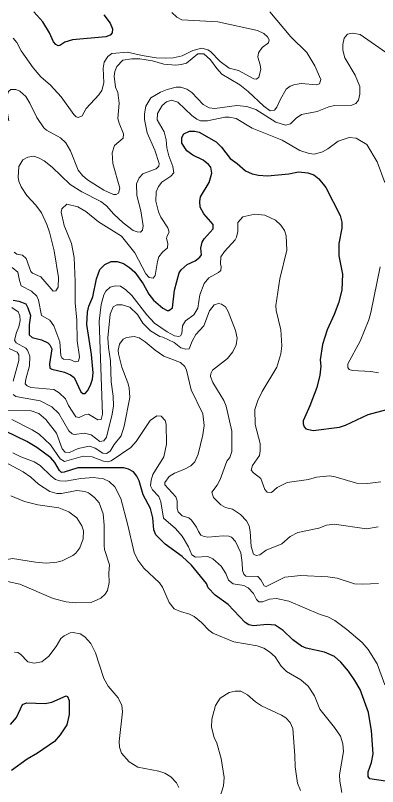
# Model space of a CAD drawing. Extents: x 265 to 291.4, y 7731.5 to 7759.6.
# Drawn here: x 277.255 to 278.762, y 7750.728 to 7753.933 of the extents above; entities that cross this region are included whole.
import ezdxf

# ---------------------------------------------------------------- set-up
doc = ezdxf.new("R2010")
doc.units = 0
doc.header["$LTSCALE"] = 0.032
doc.layers.add('1', color=7, linetype='Continuous', lineweight=25)
doc.layers.add('2', color=7, linetype='Continuous', lineweight=13)

msp = doc.modelspace()

# ---------------------------------------------------------------- linework, layer by layer
at = {"layer": '1'}
for points in [[(277.6234, 7753.9353), (277.6497, 7753.9004), (277.6592, 7753.8773), (277.6584, 7753.8606), (277.6489, 7753.851), (277.6314, 7753.8439), (277.493, 7753.8311), (277.4612, 7753.8216), (277.4397, 7753.8081), (277.4325, 7753.8073), (277.4238, 7753.812), (277.4142, 7753.824), (277.3975, 7753.8614), (277.3697, 7753.9067), (277.3315, 7753.9481)], [(277.3991, 7752.5639), (277.407, 7752.548), (277.3967, 7752.4852), (277.3983, 7752.4677), (277.4071, 7752.4629), (277.4596, 7752.451), (277.485, 7752.4398), (277.4993, 7752.4287), (277.5272, 7752.3683), (277.5351, 7752.3611), (277.5455, 7752.3619), (277.5558, 7752.3722), (277.5677, 7752.3961), (277.5757, 7752.4216), (277.5781, 7752.447), (277.5725, 7752.5234), (277.5526, 7752.6491), (277.5558, 7752.7), (277.5614, 7752.7254), (277.5773, 7752.7636), (277.5924, 7752.8384), (277.6067, 7752.8766), (277.6274, 7752.898), (277.6537, 7752.91), (277.6791, 7752.9108), (277.7046, 7752.902), (277.73, 7752.8853), (277.7515, 7752.8654), (277.7865, 7752.8169), (277.8103, 7752.7748), (277.8302, 7752.7501), (277.8685, 7752.7167), (277.8867, 7752.7063), (277.8939, 7752.7071), (277.9082, 7752.7183), (277.9177, 7752.7907), (277.9368, 7752.8639), (277.9456, 7752.8758), (277.9702, 7752.8981), (278.0037, 7752.9132), (278.0228, 7752.9283), (278.0291, 7752.9378), (278.0267, 7752.9657), (278.0323, 7752.9911), (278.0402, 7753.0039), (278.0784, 7753.046), (278.0784, 7753.0635), (278.0387, 7753.1088), (278.0243, 7753.1359), (278.0227, 7753.1598), (278.0251, 7753.1797), (278.0609, 7753.2393), (278.0729, 7753.2775), (278.0689, 7753.303), (278.0593, 7753.3141), (278.0363, 7753.3316), (277.9933, 7753.3523), (277.9679, 7753.3706), (277.948, 7753.4016), (277.948, 7753.4255), (277.9559, 7753.4406), (277.979, 7753.4525), (278.0021, 7753.4525), (278.0204, 7753.4485), (278.0904, 7753.4071), (278.1127, 7753.3849), (278.1492, 7753.3387), (278.1779, 7753.318), (278.2129, 7753.287), (278.2407, 7753.2751), (278.2662, 7753.2687), (278.3044, 7753.2663), (278.3935, 7753.2751), (278.4332, 7753.283), (278.4714, 7753.2783), (278.4969, 7753.2711), (278.5183, 7753.2544), (278.547, 7753.2178), (278.6058, 7753.1009), (278.613, 7753.0739), (278.613, 7753.0484), (278.6003, 7752.9848), (278.6003, 7752.9339), (278.6162, 7752.8575), (278.613, 7752.7923), (278.6003, 7752.7414), (278.5812, 7752.6904), (278.5525, 7752.6268), (278.5334, 7752.5648), (278.5239, 7752.5011), (278.5255, 7752.4757), (278.5223, 7752.4375), (278.5096, 7752.3866), (278.4809, 7752.3102), (278.4531, 7752.2482)], [(277.2464, 7752.7501), (277.2702, 7752.7461), (277.2981, 7752.7342), (277.3076, 7752.7183), (277.3179, 7752.6857)], [(277.3179, 7752.6857), (277.3124, 7752.6475), (277.3124, 7752.6053), (277.3243, 7752.595), (277.3641, 7752.5854), (277.3896, 7752.5727), (277.3991, 7752.5639)], [(278.6289, 7752.2298), (278.7228, 7752.2744), (278.8628, 7752.3118)], [(278.4531, 7752.2482), (278.4523, 7752.2354), (278.4563, 7752.2235), (278.4642, 7752.2155), (278.4937, 7752.2084), (278.6035, 7752.2211), (278.6289, 7752.2298)], [(278.7371, 7750.9595), (278.7244, 7751.0358), (278.6894, 7751.1313), (278.6679, 7751.1695), (278.6408, 7751.2077), (278.609, 7751.245), (278.5828, 7751.2681), (278.5414, 7751.2872), (278.4651, 7751.3039), (278.446, 7751.311), (278.4094, 7751.3381), (278.3688, 7751.3771), (278.3362, 7751.3994), (278.3028, 7751.4017), (278.2455, 7751.3954), (278.2264, 7751.4009), (278.2113, 7751.4097), (278.1405, 7751.4853), (278.0864, 7751.5234), (278.057, 7751.5545), (278.0498, 7751.572), (277.9877, 7751.6484), (277.9496, 7751.6841), (277.878, 7751.7358), (277.839, 7751.774), (277.831, 7751.7947), (277.8271, 7751.8456), (277.8175, 7751.8838), (277.7873, 7751.9411), (277.7698, 7751.9984), (277.761, 7752.0175), (277.7467, 7752.0366), (277.7253, 7752.0477), (277.7062, 7752.0524), (277.5153, 7752.0532), (277.458, 7752.0341), (277.4476, 7752.0333), (277.4389, 7752.0413), (277.419, 7752.0747), (277.4023, 7752.0938), (277.345, 7752.1376), (277.3029, 7752.1622), (277.2146, 7752.2052)], [(277.2352, 7750.9865), (277.2599, 7751.0152), (277.2853, 7751.0684), (277.3021, 7751.0756), (277.3784, 7751.0732), (277.4071, 7751.0788), (277.4667, 7751.1058), (277.4715, 7751.1026), (277.4786, 7751.0852), (277.4786, 7751.0279), (277.4691, 7750.9849), (277.4412, 7750.9428), (277.4174, 7750.9157), (277.3466, 7750.8672), (277.3037, 7750.8425), (277.2392, 7750.7948)], [(278.7944, 7750.7502), (278.7299, 7750.7598), (278.7228, 7750.7701), (278.7228, 7750.7892), (278.7371, 7750.8274), (278.7435, 7750.864), (278.7371, 7750.9595)]]:
    msp.add_lwpolyline(points, dxfattribs=at)
at = {"layer": '2'}
for points in [[(278.3139, 7753.9481), (278.4006, 7753.8439), (278.4674, 7753.7795), (278.5008, 7753.723), (278.5255, 7753.6665), (278.5207, 7753.649), (278.508, 7753.645), (278.446, 7753.6506), (278.4173, 7753.6458), (278.3982, 7753.6387), (278.3823, 7753.6267), (278.3577, 7753.5846), (278.3433, 7753.5512), (278.3338, 7753.54), (278.3155, 7753.5368), (278.2893, 7753.5559), (278.224, 7753.6172), (278.189, 7753.6442), (278.1135, 7753.6896), (278.0928, 7753.7126), (278.0673, 7753.7484), (278.0395, 7753.7731), (278.014, 7753.7731), (277.9671, 7753.7349), (277.9448, 7753.7285), (277.9225, 7753.7262), (277.8732, 7753.7309), (277.8255, 7753.7444), (277.773, 7753.7524), (277.7396, 7753.7524), (277.7022, 7753.7476), (277.6767, 7753.7214), (277.6688, 7753.7007), (277.6664, 7753.68), (277.672, 7753.6355), (277.6815, 7753.6132), (277.6871, 7753.5687), (277.6815, 7753.505), (277.6863, 7753.4859), (277.7046, 7753.4414), (277.703, 7753.4223), (277.668, 7753.3921), (277.6584, 7753.3618), (277.66, 7753.3173), (277.6895, 7753.2155), (277.6839, 7753.194), (277.6751, 7753.1884), (277.6632, 7753.1884), (277.6234, 7753.2075), (277.555, 7753.2504), (277.5343, 7753.268), (277.516, 7753.2902), (277.4842, 7753.3698), (277.4651, 7753.4032), (277.4429, 7753.4239), (277.3848, 7753.4557), (277.3729, 7753.466), (277.3442, 7753.5082), (277.3156, 7753.5687), (277.2989, 7753.5957), (277.2734, 7753.6188)], [(277.2456, 7753.8383), (277.2607, 7753.82), (277.2798, 7753.7866), (277.3291, 7753.715), (277.3609, 7753.6784), (277.4015, 7753.6426), (277.446, 7753.5949), (277.4977, 7753.5209), (277.5081, 7753.5114), (277.5168, 7753.5082), (277.5328, 7753.5153), (277.5495, 7753.5456), (277.6028, 7753.6036), (277.6147, 7753.6212), (277.6234, 7753.653), (277.621, 7753.7134), (277.625, 7753.7389), (277.6393, 7753.7627), (277.6569, 7753.7747), (277.7213, 7753.781), (277.7825, 7753.7667), (277.8414, 7753.7572), (277.8796, 7753.7548), (277.9114, 7753.7572), (277.9496, 7753.7651), (277.9933, 7753.7874), (278.0307, 7753.7977), (278.0562, 7753.7898), (278.0673, 7753.7826), (278.1071, 7753.7421), (278.1453, 7753.7142), (278.1835, 7753.7039), (278.2471, 7753.6697), (278.2582, 7753.6681), (278.2686, 7753.6768), (278.2757, 7753.7087), (278.2741, 7753.7278), (278.2646, 7753.7596), (278.2662, 7753.7771), (278.2821, 7753.7993), (278.3084, 7753.8192), (278.3107, 7753.8312), (278.3044, 7753.8439), (278.2885, 7753.8574), (278.263, 7753.8701), (278.0976, 7753.9059), (277.948, 7753.9147), (277.9265, 7753.9258), (277.9066, 7753.9457)], [(277.2504, 7752.949), (277.2607, 7752.941), (277.2846, 7752.9362), (277.2997, 7752.9227), (277.3188, 7752.8694), (277.3267, 7752.8615), (277.3609, 7752.8471), (277.4118, 7752.7875), (277.4238, 7752.7883), (277.4325, 7752.8034), (277.4349, 7752.8432), (277.4166, 7752.9545), (277.3975, 7753.0325), (277.3864, 7753.0643), (277.3633, 7753.112), (277.3402, 7753.1439), (277.3028, 7753.1844), (277.2798, 7753.2202), (277.2694, 7753.2441), (277.267, 7753.26), (277.2694, 7753.3046), (277.2861, 7753.3324), (277.3068, 7753.3435), (277.3323, 7753.3475), (277.3514, 7753.3419), (277.3753, 7753.3292), (277.4079, 7753.3022), (277.4834, 7753.2298), (277.5312, 7753.2003), (277.6107, 7753.1598), (277.6346, 7753.1423), (277.6648, 7753.1073), (277.7038, 7753.0707), (277.7459, 7753.0396), (277.7619, 7753.0333), (277.7754, 7753.0325), (277.7841, 7753.0404), (277.7865, 7753.058), (277.777, 7753.1216), (277.761, 7753.1852), (277.7587, 7753.233), (277.7698, 7753.2584), (277.7857, 7753.2743), (277.8414, 7753.2958), (277.8517, 7753.3061), (277.8533, 7753.3173), (277.835, 7753.373), (277.804, 7753.4446), (277.7921, 7753.5002), (277.7921, 7753.5241), (277.7976, 7753.5559), (277.8191, 7753.5901), (277.8589, 7753.614), (277.886, 7753.6251), (277.9241, 7753.6355), (277.9432, 7753.6347), (277.9679, 7753.6267), (277.9894, 7753.6124), (278.0371, 7753.5623), (278.061, 7753.5496), (278.0848, 7753.5464), (278.1771, 7753.5591), (278.2185, 7753.5543), (278.2551, 7753.5416), (278.3394, 7753.4899), (278.3792, 7753.4764), (278.3998, 7753.4827), (278.4229, 7753.5058), (278.446, 7753.5217), (278.5112, 7753.5344), (278.5589, 7753.5535), (278.5828, 7753.5583), (278.6544, 7753.5599), (278.6719, 7753.567), (278.6822, 7753.5814), (278.6878, 7753.6052), (278.6878, 7753.6371), (278.6695, 7753.6848), (278.6265, 7753.7564), (278.617, 7753.7882), (278.617, 7753.8121), (278.6226, 7753.8383), (278.6369, 7753.855), (278.6576, 7753.8598), (278.6894, 7753.8534), (278.8135, 7753.7683)], [(277.2734, 7753.6188), (277.2575, 7753.6251), (277.236, 7753.6251), (277.2265, 7753.6172), (277.2169, 7753.5862), (277.2193, 7753.5432), (277.2273, 7753.4955)], [(278.792, 7753.2393), (278.761, 7753.3252), (278.718, 7753.396), (278.6735, 7753.4231), (278.6433, 7753.4263), (278.5987, 7753.4103), (278.5558, 7753.3785), (278.5335, 7753.3666), (278.5001, 7753.357), (278.4778, 7753.3594), (278.438, 7753.3722), (278.3648, 7753.4143), (278.2399, 7753.4652), (278.1739, 7753.5042), (278.1453, 7753.5098), (278.1262, 7753.5098), (278.0546, 7753.4947), (278.0259, 7753.4955), (278.01, 7753.5026), (277.9894, 7753.5177), (277.9313, 7753.5726), (277.905, 7753.5814), (277.8844, 7753.5742), (277.8661, 7753.5583), (277.847, 7753.5257), (277.8446, 7753.4994), (277.874, 7753.4493)], [(277.874, 7753.4493), (277.8828, 7753.4159), (277.8859, 7753.3825), (277.8931, 7753.3491), (277.9106, 7753.3046), (277.9138, 7753.2783), (277.9019, 7753.2648)], [(277.9019, 7753.2648), (277.8645, 7753.2401), (277.8509, 7753.2218), (277.8414, 7753.1996), (277.8398, 7753.1614), (277.8501, 7753.1168), (277.8605, 7753.0945), (277.8899, 7753.05), (277.8955, 7753.0325), (277.8867, 7753.0166), (277.8843, 7753.0055), (277.8899, 7752.9848), (277.8875, 7752.9665), (277.8669, 7752.9498), (277.8525, 7752.9291), (277.8462, 7752.91), (277.8366, 7752.8527), (277.8279, 7752.8416), (277.812, 7752.8432), (277.7976, 7752.8591), (277.7515, 7752.9466), (277.6966, 7753.015), (277.6012, 7753.0746), (277.5479, 7753.1176), (277.5145, 7753.1375), (277.4699, 7753.1486), (277.4484, 7753.1288), (277.446, 7753.1152), (277.4588, 7753.0595), (277.489, 7752.9848), (277.4993, 7752.9275), (277.5041, 7752.8273), (277.5041, 7752.7382), (277.5105, 7752.6666), (277.5121, 7752.5807), (277.5216, 7752.5138), (277.5184, 7752.4955), (277.5041, 7752.4939), (277.4818, 7752.5035), (277.4556, 7752.5043), (277.4484, 7752.5098), (277.4444, 7752.5202), (277.4405, 7752.5759), (277.4158, 7752.6427), (277.3983, 7752.6666), (277.3641, 7752.6865), (277.3514, 7752.7501), (277.3442, 7752.7668), (277.3227, 7752.7867), (277.2798, 7752.809), (277.2718, 7752.832), (277.2655, 7752.8662), (277.2416, 7752.8853)], [(278.1103, 7752.9299), (278.1254, 7752.9522), (278.1699, 7753.0007), (278.1755, 7753.0118), (278.1803, 7753.0357), (278.1803, 7753.0731), (278.201, 7753.0961)], [(278.201, 7753.0961), (278.2519, 7753.1073), (278.2932, 7753.1025), (278.3378, 7753.0826), (278.36, 7753.0611), (278.3752, 7753.0389), (278.3823, 7753.0166), (278.3847, 7752.9577), (278.3561, 7752.8384), (278.3394, 7752.727), (278.3402, 7752.7064), (278.3593, 7752.6268), (278.3632, 7752.56), (278.3593, 7752.5266), (278.3433, 7752.4709), (278.2813, 7752.3707), (278.2638, 7752.3325), (278.2519, 7752.2951), (278.2527, 7752.2322), (278.2733, 7752.1543), (278.2741, 7752.1241), (278.2702, 7752.1034), (278.2415, 7752.062), (278.2367, 7752.0437), (278.2463, 7752.0318), (278.2765, 7752.0087), (278.2932, 7751.9634), (278.3028, 7751.9522), (278.3203, 7751.9498), (278.3442, 7751.9713), (278.3855, 7751.9912), (278.4746, 7752.0039), (278.508, 7752.0135), (278.5637, 7752.019), (278.586, 7752.0151), (278.6751, 7751.9888), (278.7196, 7751.9872), (278.7753, 7751.9944)], [(277.24, 7752.7191), (277.2663, 7752.7008), (277.2742, 7752.6841), (277.275, 7752.665), (277.2702, 7752.6395), (277.2599, 7752.6157), (277.2519, 7752.5838), (277.2583, 7752.5727), (277.2989, 7752.5504), (277.3052, 7752.5425), (277.3156, 7752.517), (277.314, 7752.4773), (277.2981, 7752.4216), (277.2957, 7752.4017), (277.3037, 7752.3929), (277.3196, 7752.3873), (277.415, 7752.3778), (277.4373, 7752.3643), (277.4635, 7752.3396), (277.4763, 7752.3118), (277.5065, 7752.2648), (277.52, 7752.2617), (277.5439, 7752.2728), (277.559, 7752.2752), (277.598, 7752.2521), (277.6115, 7752.2537), (277.6179, 7752.2752), (277.6043, 7752.6618), (277.6115, 7752.7318), (277.6226, 7752.7716), (277.6314, 7752.7875), (277.6489, 7752.8034), (277.6712, 7752.8097), (277.6926, 7752.8074), (277.7141, 7752.793), (277.7396, 7752.7684), (277.8016, 7752.6888), (277.8342, 7752.6538), (277.886, 7752.618), (277.9178, 7752.6013), (277.9353, 7752.5989), (277.9424, 7752.6013), (277.948, 7752.6109), (277.9504, 7752.6427), (277.9623, 7752.6642), (277.9973, 7752.6888), (278.014, 7752.7159), (278.022, 7752.7716), (278.0411, 7752.8193), (278.0594, 7752.8424), (278.1007, 7752.8646), (278.1095, 7752.8726), (278.1119, 7752.8885), (278.1087, 7752.9005), (278.1103, 7752.9299)], [(278.7658, 7752.447), (278.7339, 7752.4526), (278.6576, 7752.4574), (278.644, 7752.4613), (278.6385, 7752.4693), (278.6377, 7752.4844), (278.6902, 7752.5791), (278.7252, 7752.6682), (278.7339, 7752.6984), (278.7729, 7752.8877)], [(278.2463, 7751.6945), (278.2367, 7751.7255), (278.232, 7751.7884), (278.2272, 7751.8122), (278.2169, 7751.8329), (278.1922, 7751.8584), (278.158, 7751.8806), (278.1294, 7751.8878), (278.1103, 7751.8989), (278.0792, 7751.93), (278.0729, 7751.9514), (278.0944, 7751.9809), (278.1071, 7752.0047), (278.1349, 7752.0803), (278.1477, 7752.0962), (278.1556, 7752.1209), (278.1556, 7752.2052), (278.1325, 7752.3086), (278.1222, 7752.3325), (278.0769, 7752.4073), (278.0673, 7752.4327), (278.0681, 7752.4454), (278.0753, 7752.4582), (278.1373, 7752.5075), (278.1596, 7752.5345), (278.1739, 7752.564), (278.1779, 7752.5918), (278.1715, 7752.6236), (278.1405, 7752.7032), (278.1294, 7752.7223), (278.1127, 7752.7334), (278.1007, 7752.7358), (278.0824, 7752.7302), (278.0633, 7752.7048), (278.0395, 7752.6427), (278.0061, 7752.6069), (277.9901, 7752.5791), (277.9782, 7752.548), (277.9639, 7752.5456), (277.9432, 7752.552), (277.9162, 7752.5735), (277.8685, 7752.5958), (277.8557, 7752.5989), (277.8175, 7752.622), (277.7857, 7752.6539), (277.7634, 7752.6904), (277.7308, 7752.7207), (277.699, 7752.7302), (277.6775, 7752.7302), (277.6624, 7752.7214), (277.6497, 7752.692), (277.6401, 7752.5934), (277.6425, 7752.5536), (277.6513, 7752.4979), (277.6537, 7752.4104), (277.6624, 7752.35), (277.664, 7752.3102), (277.6584, 7752.2752), (277.6346, 7752.1797), (277.6226, 7752.1654), (277.6067, 7752.1622), (277.5701, 7752.1901), (277.5423, 7752.1972), (277.4993, 7752.1909), (277.4914, 7752.194), (277.4779, 7752.206), (277.4365, 7752.2784), (277.4071, 7752.3062), (277.3578, 7752.3317), (277.2575, 7752.3492), (277.2464, 7752.3571)], [(277.1875, 7752.2919), (277.3212, 7752.2903), (277.353, 7752.2792), (277.3824, 7752.2537), (277.4262, 7752.1972), (277.45, 7752.132), (277.462, 7752.1177), (277.4803, 7752.1161), (277.5168, 7752.1328), (277.563, 7752.1431), (277.5869, 7752.1344), (277.6187, 7752.1137), (277.6346, 7752.1121), (277.6497, 7752.1217), (277.6656, 7752.1495), (277.695, 7752.1861), (277.7077, 7752.2259), (277.7308, 7752.3452), (277.7284, 7752.385), (277.7237, 7752.4057), (277.6974, 7752.4709), (277.6839, 7752.5266), (277.6831, 7752.5425), (277.6879, 7752.5663), (277.7038, 7752.587), (277.7173, 7752.595), (277.7491, 7752.5982), (277.7706, 7752.5926), (277.7953, 7752.5767), (277.8366, 7752.5417), (277.8724, 7752.5162), (277.9416, 7752.4908), (277.9599, 7752.4741), (277.9671, 7752.4582), (277.987, 7752.377)], [(277.2464, 7752.4136), (277.2694, 7752.4995), (277.2694, 7752.5218), (277.2631, 7752.5337), (277.2289, 7752.5488)], [(277.987, 7752.377), (278.0347, 7752.2768), (278.0403, 7752.2291), (278.0347, 7752.1893), (278.0156, 7752.1097), (278.0013, 7752.0779), (277.9846, 7752.0604)], [(277.8732, 7752.0978), (277.8844, 7752.1511), (277.882, 7752.2338), (277.878, 7752.2497), (277.8621, 7752.268), (277.843, 7752.2688), (277.8159, 7752.2497), (277.7571, 7752.1622), (277.7356, 7752.1376), (277.6537, 7752.0819), (277.6378, 7752.0779), (277.6219, 7752.0803), (277.5741, 7752.0978), (277.5375, 7752.1018), (277.4596, 7752.0795), (277.4421, 7752.0906), (277.4007, 7752.1479), (277.3538, 7752.1925), (277.3251, 7752.2108), (277.24, 7752.2537)], [(277.1907, 7752.0875), (277.2877, 7752.0365), (277.3196, 7752.0135), (277.3514, 7751.9848), (277.3991, 7751.9546), (277.4278, 7751.9467), (277.4468, 7751.9459), (277.5105, 7751.9586), (277.5439, 7751.9546), (277.5598, 7751.9482), (277.5837, 7751.9292), (277.6043, 7751.9077), (277.6203, 7751.8615), (277.625, 7751.8138), (277.6242, 7751.7295), (277.6266, 7751.7136), (277.6473, 7751.6499), (277.6433, 7751.6149), (277.6449, 7751.5768), (277.6378, 7751.5434), (277.6282, 7751.5274)], [(277.2448, 7752.1145), (277.2782, 7752.0986), (277.3339, 7752.0779), (277.3578, 7752.062), (277.4039, 7752.0175), (277.4222, 7752.0039), (277.4405, 7751.9984), (277.4643, 7751.9968), (277.528, 7752.0079), (277.5805, 7752.0127), (277.6219, 7752.0071), (277.6457, 7751.996), (277.6688, 7751.9737), (277.6934, 7751.9252), (277.7237, 7751.8138), (277.7499, 7751.7009), (277.7642, 7751.669), (277.7889, 7751.6356), (277.8541, 7751.5752), (277.8669, 7751.5561), (277.8955, 7751.4924), (277.9162, 7751.467), (277.9416, 7751.4558), (277.9798, 7751.4447), (277.9989, 7751.4352), (278.0299, 7751.4105), (278.0594, 7751.3779), (278.0769, 7751.3651), (278.1644, 7751.3294), (278.2614, 7751.3127), (278.2885, 7751.3039), (278.3123, 7751.288), (278.3354, 7751.2673), (278.3616, 7751.2283), (278.3831, 7751.2069), (278.4428, 7751.1718), (278.4738, 7751.1456), (278.4993, 7751.1058), (278.5215, 7751.0502), (278.5828, 7750.9738), (278.6074, 7750.9372), (278.617, 7750.9054), (278.621, 7750.8736), (278.6043, 7750.7765), (278.6051, 7750.7511), (278.613, 7750.7033)], [(277.8597, 7751.9109), (277.8525, 7751.9339), (277.8255, 7751.961), (277.8175, 7751.9777), (277.8199, 7752.0016), (277.8271, 7752.0254), (277.8732, 7752.0978)], [(277.9846, 7752.0604), (277.956, 7752.0453), (277.917, 7752.0302), (277.8955, 7752.0167), (277.8764, 7751.992), (277.8764, 7751.9817), (277.9233, 7751.9316), (277.9289, 7751.9156), (277.9289, 7751.8838), (277.9321, 7751.8695), (277.9496, 7751.8528), (277.9766, 7751.8448), (277.9886, 7751.8353), (278.0085, 7751.8067), (278.0164, 7751.7876), (278.0267, 7751.7732), (278.0403, 7751.7669), (278.0562, 7751.7645), (278.1198, 7751.7708), (278.1437, 7751.7693), (278.1548, 7751.7645), (278.1715, 7751.7462), (278.193, 7751.7001), (278.1994, 7751.6579), (278.2002, 7751.6261), (278.2057, 7751.6102), (278.2137, 7751.6022), (278.2646, 7751.6014), (278.2765, 7751.5879), (278.2901, 7751.5624), (278.2988, 7751.5592), (278.376, 7751.5982), (278.4428, 7751.6054), (278.5558, 7751.5998), (278.5939, 7751.5935), (278.6655, 7751.5704), (278.6989, 7751.5688), (278.7658, 7751.572)], [(277.2368, 7751.9363), (277.2925, 7751.9124), (277.3482, 7751.8989), (277.4357, 7751.8862), (277.4771, 7751.8695), (277.5105, 7751.8456), (277.5319, 7751.8122), (277.5383, 7751.7915), (277.5375, 7751.7581), (277.524, 7751.72), (277.5073, 7751.6985), (277.4946, 7751.6889), (277.45, 7751.6666), (277.4278, 7751.6611), (277.3832, 7751.6563), (277.3387, 7751.6603)], [(278.792, 7751.1504), (278.7602, 7751.2379), (278.7228, 7751.2983), (278.6981, 7751.3262), (278.6345, 7751.3803), (278.5844, 7751.4177), (278.5558, 7751.4336), (278.5239, 7751.4431), (278.3935, 7751.498), (278.341, 7751.5099), (278.3123, 7751.5068), (278.2837, 7751.4956), (278.2686, 7751.4964), (278.2582, 7751.506), (278.2455, 7751.5306), (278.224, 7751.5537), (278.2057, 7751.564), (278.1612, 7751.5704), (278.1413, 7751.5863), (278.1301, 7751.6133), (278.1119, 7751.6444), (278.0761, 7751.6746), (278.0562, 7751.6841), (278.0045, 7751.6818), (277.9894, 7751.6913), (277.9758, 7751.7239), (277.9488, 7751.7693), (277.9217, 7751.8003), (277.8716, 7751.8432), (277.8597, 7751.9109)], [(278.7642, 7751.8082), (278.7164, 7751.7995), (278.5812, 7751.8186), (278.5494, 7751.8146), (278.5176, 7751.8019), (278.4301, 7751.7844)], [(278.4301, 7751.7844), (278.3982, 7751.7677), (278.364, 7751.7374), (278.298, 7751.7112), (278.2726, 7751.6905), (278.2566, 7751.6881), (278.2463, 7751.6945)], [(277.3387, 7751.6603), (277.2432, 7751.6754), (277.1987, 7751.6682), (277.1096, 7751.6388), (277.0761, 7751.6372), (276.9966, 7751.6483), (276.9775, 7751.6452)], [(277.2734, 7751.5696), (277.2225, 7751.5807)], [(277.6282, 7751.5274), (277.6107, 7751.5107), (277.5709, 7751.4924), (277.5041, 7751.4916), (277.4659, 7751.4964), (277.4118, 7751.5091), (277.2734, 7751.5696)], [(277.9353, 7750.724), (277.9249, 7750.7431), (277.9019, 7750.7685), (277.8764, 7750.7837), (277.8525, 7750.7916), (277.765, 7750.8091), (277.7284, 7750.8306), (277.6966, 7750.8672), (277.6879, 7750.8911), (277.6863, 7750.9149), (277.7006, 7751.039), (277.6982, 7751.0645), (277.6831, 7751.0963), (277.6417, 7751.1456), (277.6226, 7751.1774), (277.5884, 7751.284), (277.5685, 7751.3222), (277.5439, 7751.3508), (277.5248, 7751.3628), (277.4962, 7751.3683), (277.4826, 7751.3667), (277.458, 7751.3548), (277.4437, 7751.3437), (277.4246, 7751.3095), (277.3943, 7751.2697), (277.3657, 7751.2466), (277.3339, 7751.2411), (277.3076, 7751.2458), (277.2758, 7751.2784), (277.2647, 7751.2848), (277.2512, 7751.2872)], [(278.4412, 7750.7113), (278.4293, 7750.7415), (278.4189, 7750.8099), (278.4181, 7750.8576), (278.4094, 7750.969), (278.3982, 7750.9945), (278.3799, 7751.0136), (278.3624, 7751.0247), (278.2789, 7751.0637), (278.2543, 7751.0796), (278.2208, 7751.1098), (278.193, 7751.1241), (278.1691, 7751.1241), (278.1453, 7751.1193), (278.1071, 7751.0955), (278.0872, 7751.0645), (278.0721, 7751.0088), (278.0713, 7750.9754), (278.0824, 7750.9324), (278.0928, 7750.9086), (278.1119, 7750.8449), (278.1238, 7750.7654), (278.1214, 7750.7304), (278.1055, 7750.6826)]]:
    msp.add_lwpolyline(points, dxfattribs=at)

doc.saveas('drawing.dxf')
